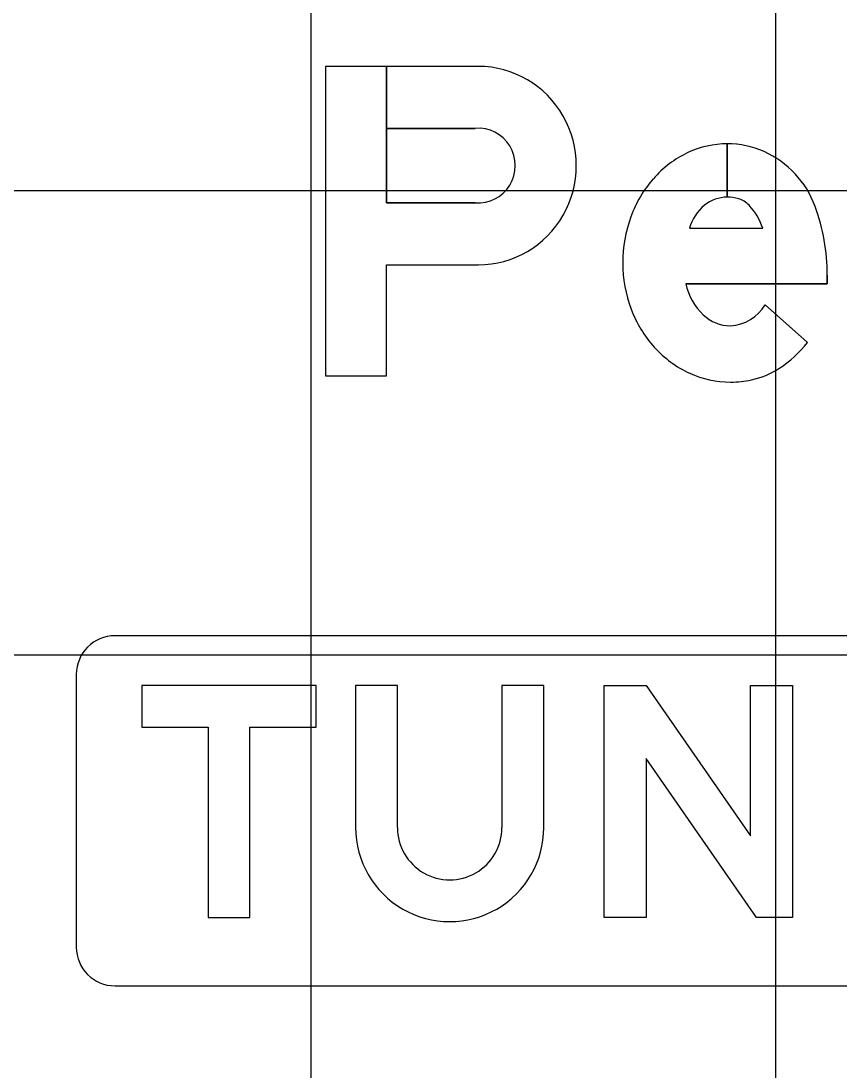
# Model space of a CAD drawing. Extents: x 1797809 to 2198143, y 249608 to 1237864.
# Drawn here: x 2195686.538 to 2195690.063, y 1237199.313 to 1237203.836 of the extents above; entities that cross this region are included whole.
import ezdxf

# ---------------------------------------------------------------- set-up
doc = ezdxf.new("R2010")
doc.units = 0
for name, color, linetype in [('GSBWFILL', 7, 'Continuous'), ('GSCOLORFILL', 7, 'Continuous'), ('GSOUTLINE', 7, 'Continuous'), ('GSSHT', 7, 'Continuous')]:
    doc.layers.add(name, color=color, linetype=linetype)

msp = doc.modelspace()

# ---------------------------------------------------------------- linework, layer by layer
at = {"layer": 'GSBWFILL'}
for p, q in [((2195689.5776, 1237203.307), (2195689.5776, 1237203.077)), ((2195689.5777, 1237203.077), (2195689.5777, 1237203.307)), ((2195689.415, 1237202.9434), (2195689.7308, 1237202.9434)), ((2195689.7414, 1237202.6131), (2195689.924, 1237202.4515)), ((2195688.6083, 1237200.9737), (2195688.6083, 1237200.3612))]:
    msp.add_line(p, q, dxfattribs=at)
for points in [[(2195687.8483, 1237203.6404), (2195687.8483, 1237202.307), (2195688.1112, 1237202.307), (2195688.1112, 1237202.786), (2195688.5068, 1237202.786)], [(2195688.4931, 1237203.0526), (2195688.1112, 1237203.0526), (2195688.1112, 1237203.6404), (2195687.8483, 1237203.6404)], [(2195688.5068, 1237203.6404), (2195688.1112, 1237203.6404), (2195688.1112, 1237203.3737), (2195688.4931, 1237203.3737)], [(2195690.0083, 1237202.7414), (2195690.0083, 1237202.7034), (2195689.3997, 1237202.7034)], [(2195688.1583, 1237200.3612), (2195688.1583, 1237200.9737), (2195687.9783, 1237200.9737), (2195687.9783, 1237200.3612)], [(2195688.7883, 1237200.3612), (2195688.7883, 1237200.9737), (2195688.6083, 1237200.9737)]]:
    msp.add_lwpolyline(points, dxfattribs=at)
for points in [[(2195687.0583, 1237200.7937), (2195687.3433, 1237200.7937), (2195687.3433, 1237199.9737), (2195687.5233, 1237199.9737), (2195687.5233, 1237200.7937), (2195687.8083, 1237200.7937), (2195687.8083, 1237200.9737), (2195687.0583, 1237200.9737)], [(2195689.8583, 1237200.9737), (2195689.8583, 1237199.9737), (2195689.7033, 1237199.9737), (2195689.2283, 1237200.6587), (2195689.2283, 1237199.9737), (2195689.0483, 1237199.9737), (2195689.0483, 1237200.9737), (2195689.2289, 1237200.9737), (2195689.6783, 1237200.3256), (2195689.6783, 1237200.9737)]]:
    msp.add_lwpolyline(points, close=True, dxfattribs=at)
for centre, major_axis, ratio, start_param, end_param in [((2195688.5071, 1237203.2132), (0, 0.4272), 0.98587, 3.140988, 6.28379), ((2195688.5066, 1237203.2132), (0, 0.1611), 0.98587, 3.056611, 6.368167), ((2195689.5776, 1237202.9121), (0, 0.3949), 0.999998, 0, 0.44196), ((2195689.5776, 1237202.9121), (0, 0.3949), 0.999998, 5.868518, 6.283016), ((2195689.6047, 1237202.8548), (0, 0.4583), 0.999998, 0.44196, 0.851746), ((2195689.5676, 1237202.8964), (0, 0.4133), 0.999998, 5.061282, 5.861635), ((2195689.647, 1237202.8178), (0, 0.5146), 0.999998, 0.851746, 1.222943), ((2195689.6154, 1237202.8824), (0, 0.2095), 0.999998, 0.703138, 1.275447), ((2195689.5776, 1237202.9225), (0, 0.1546), 0.999998, 0, 0.684319), ((2195689.5776, 1237202.8978), (0, 0.1792), 0.999998, 6.008019, 6.282813), ((2195689.5992, 1237202.9741), (0, 0.1), 0.999998, 5.468651, 6.008019), ((2195689.4799, 1237202.8616), (0, 0.2639), 0.999998, 5.027692, 5.468651), ((2195689.1416, 1237202.7414), (0, 0.8667), 0.999998, 4.712389, 5.061282), ((2195689.7134, 1237202.7937), (0, 0.5851), 0.999998, 1.222943, 1.570796), ((2195689.6959, 1237202.7937), (0, 0.5676), 0.999998, 1.570796, 1.928626), ((2195689.6559, 1237202.76), (0, 0.2623), 0.999998, 1.788032, 2.378697), ((2195689.645, 1237202.7747), (0, 0.5133), 0.999998, 1.928626, 2.305123), ((2195689.5787, 1237202.7137), (0, 0.1914), 0.999998, 3.209537, 4.158837), ((2195689.594, 1237202.6963), (0, 0.1735), 0.999998, 2.383204, 3.128268), ((2195689.5331, 1237202.7577), (0, 0.4966), 0.999998, 3.710413, 4.047817), ((2195689.6125, 1237202.7454), (0, 0.4695), 0.999998, 2.305123, 2.711411), ((2195689.5917, 1237202.6999), (0, 0.4195), 0.999998, 2.711411, 3.141593), ((2195689.6031, 1237202.6483), (0, 0.3667), 0.999998, 3.35931, 3.710413), ((2195689.5917, 1237202.6999), (0, 0.4195), 0.999998, 3.141593, 3.35931), ((2195688.3833, 1237200.3612), (0, 0.405), 0.999997, 1.570796, 4.712389), ((2195688.3833, 1237200.3612), (0, 0.225), 0.999997, 1.570796, 4.712389)]:
    msp.add_ellipse(centre, major_axis=major_axis, ratio=ratio, start_param=start_param, end_param=end_param, dxfattribs=at)
at = {"layer": 'GSCOLORFILL'}
for p, q in [((2195689.5776, 1237203.307), (2195689.5776, 1237203.077)), ((2195689.5777, 1237203.077), (2195689.5777, 1237203.307)), ((2195689.415, 1237202.9434), (2195689.7308, 1237202.9434)), ((2195689.7414, 1237202.6131), (2195689.924, 1237202.4515)), ((2195699.1175, 1237201.1878), (2195686.9425, 1237201.1878)), ((2195686.7758, 1237201.0212), (2195686.7758, 1237199.8462)), ((2195688.6083, 1237200.9737), (2195688.6083, 1237200.3612)), ((2195686.9425, 1237199.6795), (2195699.1175, 1237199.6795))]:
    msp.add_line(p, q, dxfattribs=at)
for points in [[(2195687.8483, 1237203.6404), (2195687.8483, 1237202.307), (2195688.1112, 1237202.307), (2195688.1112, 1237202.786), (2195688.5068, 1237202.786)], [(2195688.4931, 1237203.0526), (2195688.1112, 1237203.0526), (2195688.1112, 1237203.6404), (2195687.8483, 1237203.6404)], [(2195688.5068, 1237203.6404), (2195688.1112, 1237203.6404), (2195688.1112, 1237203.3737), (2195688.4931, 1237203.3737)], [(2195690.0083, 1237202.7414), (2195690.0083, 1237202.7034), (2195689.3997, 1237202.7034)], [(2195688.1583, 1237200.3612), (2195688.1583, 1237200.9737), (2195687.9783, 1237200.9737), (2195687.9783, 1237200.3612)], [(2195688.7883, 1237200.3612), (2195688.7883, 1237200.9737), (2195688.6083, 1237200.9737)]]:
    msp.add_lwpolyline(points, dxfattribs=at)
for points in [[(2195687.0583, 1237200.7937), (2195687.3433, 1237200.7937), (2195687.3433, 1237199.9737), (2195687.5233, 1237199.9737), (2195687.5233, 1237200.7937), (2195687.8083, 1237200.7937), (2195687.8083, 1237200.9737), (2195687.0583, 1237200.9737)], [(2195689.8583, 1237200.9737), (2195689.8583, 1237199.9737), (2195689.7033, 1237199.9737), (2195689.2283, 1237200.6587), (2195689.2283, 1237199.9737), (2195689.0483, 1237199.9737), (2195689.0483, 1237200.9737), (2195689.2289, 1237200.9737), (2195689.6783, 1237200.3256), (2195689.6783, 1237200.9737)]]:
    msp.add_lwpolyline(points, close=True, dxfattribs=at)
for centre, start, end in [((2195686.9425, 1237201.0212), 90, 180), ((2195686.9425, 1237199.8462), 180, 270)]:
    msp.add_arc(centre, 0.1667, start, end, dxfattribs=at)
for centre, major_axis, ratio, start_param, end_param in [((2195688.5071, 1237203.2132), (0, 0.4272), 0.98587, 3.140988, 6.28379), ((2195688.5066, 1237203.2132), (0, 0.1611), 0.98587, 3.056611, 6.368167), ((2195689.5776, 1237202.9121), (0, 0.3949), 0.999998, 0, 0.44196), ((2195689.5776, 1237202.9121), (0, 0.3949), 0.999998, 5.868518, 6.283016), ((2195689.6047, 1237202.8548), (0, 0.4583), 0.999998, 0.44196, 0.851746), ((2195689.5676, 1237202.8964), (0, 0.4133), 0.999998, 5.061282, 5.861635), ((2195689.647, 1237202.8178), (0, 0.5146), 0.999998, 0.851746, 1.222943), ((2195689.6154, 1237202.8824), (0, 0.2095), 0.999998, 0.703138, 1.275447), ((2195689.5776, 1237202.9225), (0, 0.1546), 0.999998, 0, 0.684319), ((2195689.5776, 1237202.8978), (0, 0.1792), 0.999998, 6.008019, 6.282813), ((2195689.5992, 1237202.9741), (0, 0.1), 0.999998, 5.468651, 6.008019), ((2195689.4799, 1237202.8616), (0, 0.2639), 0.999998, 5.027692, 5.468651), ((2195689.1416, 1237202.7414), (0, 0.8667), 0.999998, 4.712389, 5.061282), ((2195689.7134, 1237202.7937), (0, 0.5851), 0.999998, 1.222943, 1.570796), ((2195689.6959, 1237202.7937), (0, 0.5676), 0.999998, 1.570796, 1.928626), ((2195689.6559, 1237202.76), (0, 0.2623), 0.999998, 1.788032, 2.378697), ((2195689.645, 1237202.7747), (0, 0.5133), 0.999998, 1.928626, 2.305123), ((2195689.5787, 1237202.7137), (0, 0.1914), 0.999998, 3.209537, 4.158837), ((2195689.594, 1237202.6963), (0, 0.1735), 0.999998, 2.383204, 3.128268), ((2195689.5331, 1237202.7577), (0, 0.4966), 0.999998, 3.710413, 4.047817), ((2195689.6125, 1237202.7454), (0, 0.4695), 0.999998, 2.305123, 2.711411), ((2195689.5917, 1237202.6999), (0, 0.4195), 0.999998, 2.711411, 3.141593), ((2195689.6031, 1237202.6483), (0, 0.3667), 0.999998, 3.35931, 3.710413), ((2195689.5917, 1237202.6999), (0, 0.4195), 0.999998, 3.141593, 3.35931), ((2195688.3833, 1237200.3612), (0, 0.405), 0.999997, 1.570796, 4.712389), ((2195688.3833, 1237200.3612), (0, 0.225), 0.999997, 1.570796, 4.712389)]:
    msp.add_ellipse(centre, major_axis=major_axis, ratio=ratio, start_param=start_param, end_param=end_param, dxfattribs=at)
at = {"layer": 'GSOUTLINE'}
for p, q in [((2195688.1112, 1237203.0526), (2195688.4931, 1237203.0526)), ((2195689.415, 1237202.9434), (2195689.7308, 1237202.9434)), ((2195688.1112, 1237202.786), (2195688.5068, 1237202.786)), ((2195689.924, 1237202.4515), (2195689.7414, 1237202.6131)), ((2195688.6083, 1237200.9737), (2195688.6083, 1237200.3612))]:
    msp.add_line(p, q, dxfattribs=at)
for points in [[(2195688.5068, 1237203.6404), (2195687.8483, 1237203.6404), (2195687.8483, 1237202.307), (2195688.1112, 1237202.307), (2195688.1112, 1237202.786)], [(2195688.4931, 1237203.3737), (2195688.1112, 1237203.3737), (2195688.1112, 1237203.0526)], [(2195689.3997, 1237202.7034), (2195690.0083, 1237202.7034), (2195690.0083, 1237202.7414)], [(2195688.1583, 1237200.3612), (2195688.1583, 1237200.9737), (2195687.9783, 1237200.9737), (2195687.9783, 1237200.3612)], [(2195688.7883, 1237200.3612), (2195688.7883, 1237200.9737), (2195688.6083, 1237200.9737)]]:
    msp.add_lwpolyline(points, dxfattribs=at)
for points in [[(2195687.0583, 1237200.7937), (2195687.3433, 1237200.7937), (2195687.3433, 1237199.9737), (2195687.5233, 1237199.9737), (2195687.5233, 1237200.7937), (2195687.8083, 1237200.7937), (2195687.8083, 1237200.9737), (2195687.0583, 1237200.9737)], [(2195689.8583, 1237200.9737), (2195689.8583, 1237199.9737), (2195689.7033, 1237199.9737), (2195689.2283, 1237200.6587), (2195689.2283, 1237199.9737), (2195689.0483, 1237199.9737), (2195689.0483, 1237200.9737), (2195689.2289, 1237200.9737), (2195689.6783, 1237200.3256), (2195689.6783, 1237200.9737)]]:
    msp.add_lwpolyline(points, close=True, dxfattribs=at)
for centre, major_axis, ratio, start_param, end_param in [((2195688.5071, 1237203.2132), (0, 0.4272), 0.98587, 3.140988, 6.28379), ((2195688.5066, 1237203.2132), (0, 0.1611), 0.98587, 3.056611, 6.368167), ((2195689.5776, 1237202.9121), (0, 0.3949), 0.999998, 0, 0.44196), ((2195689.5776, 1237202.9121), (0, 0.3949), 0.999998, 5.868518, 6.283185), ((2195689.6047, 1237202.8548), (0, 0.4583), 0.999998, 0.44196, 0.851746), ((2195689.5676, 1237202.8964), (0, 0.4133), 0.999998, 5.061282, 5.861635), ((2195689.647, 1237202.8178), (0, 0.5146), 0.999998, 0.851746, 1.222943), ((2195689.6154, 1237202.8824), (0, 0.2095), 0.999998, 0.703138, 1.275447), ((2195689.5776, 1237202.9225), (0, 0.1546), 0.999998, 0, 0.684319), ((2195689.5776, 1237202.8978), (0, 0.1792), 0.999998, 6.008019, 6.283185), ((2195689.5992, 1237202.9741), (0, 0.1), 0.999998, 5.468651, 6.008019), ((2195689.4799, 1237202.8616), (0, 0.2639), 0.999998, 5.027692, 5.468651), ((2195689.1416, 1237202.7414), (0, 0.8667), 0.999998, 4.712389, 5.061282), ((2195689.7134, 1237202.7937), (0, 0.5851), 0.999998, 1.222943, 1.570796), ((2195689.6959, 1237202.7937), (0, 0.5676), 0.999998, 1.570796, 1.928626), ((2195689.6559, 1237202.76), (0, 0.2623), 0.999998, 1.788032, 2.378697), ((2195689.645, 1237202.7747), (0, 0.5133), 0.999998, 1.928626, 2.305123), ((2195689.5787, 1237202.7137), (0, 0.1914), 0.999998, 3.209537, 4.158837), ((2195689.594, 1237202.6963), (0, 0.1735), 0.999998, 2.383204, 3.128268), ((2195689.5331, 1237202.7577), (0, 0.4966), 0.999998, 3.710413, 4.047817), ((2195689.6125, 1237202.7454), (0, 0.4695), 0.999998, 2.305123, 2.711411), ((2195689.5917, 1237202.6999), (0, 0.4195), 0.999998, 2.711411, 3.141593), ((2195689.6031, 1237202.6483), (0, 0.3667), 0.999998, 3.35931, 3.710413), ((2195689.5917, 1237202.6999), (0, 0.4195), 0.999998, 3.141593, 3.35931), ((2195688.3833, 1237200.3612), (0, 0.405), 0.999997, 1.570796, 4.712389), ((2195688.3833, 1237200.3612), (0, 0.225), 0.999997, 1.570796, 4.712389)]:
    msp.add_ellipse(centre, major_axis=major_axis, ratio=ratio, start_param=start_param, end_param=end_param, dxfattribs=at)
at = {"layer": 'GSSHT'}
for p, q in [((2195687.7875, 1237163.1062), (2195687.7875, 1237223.1062)), ((2195689.7875, 1237163.1062), (2195689.7875, 1237223.1062)), ((2195657.7875, 1237203.1062), (2195787.7875, 1237203.1062)), ((2195657.7875, 1237201.1062), (2195787.7875, 1237201.1062))]:
    msp.add_line(p, q, dxfattribs=at)

doc.saveas('drawing.dxf')
